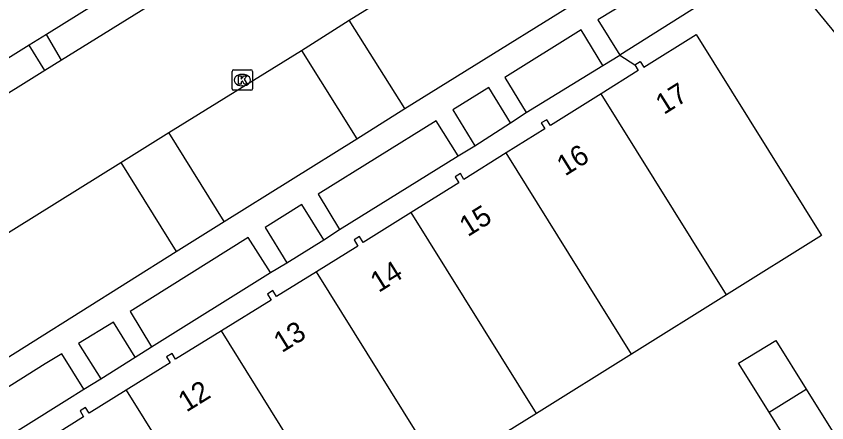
# Model space of a CAD drawing. Extents: x 159280 to 160375, y 384531 to 385872.
# Drawn here: x 159492.58 to 159532.23, y 385477.77 to 385497.65 of the extents above; entities that cross this region are included whole.
import ezdxf

# ---------------------------------------------------------------- set-up
doc = ezdxf.new("R2010")
doc.units = 0
for name, color, linetype in [('IMGEO_Groenvoorziening', 7, 'Continuous'), ('IMGEO_Kolk', 7, 'Continuous'), ('IMGEO_Pand', 7, 'Continuous'), ('IMGEO_Pand_nummerreeks', 7, 'Continuous'), ('IMGEO_Parkeervlak_open', 7, 'Continuous'), ('IMGEO_Rijbaan_lokaal_open', 7, 'Continuous'), ('IMGEO_Voetpad_open', 7, 'Continuous')]:
    doc.layers.add(name, color=color, linetype=linetype)

msp = doc.modelspace()

# ---------------------------------------------------------------- linework, layer by layer
at = {"layer": 'IMGEO_Groenvoorziening'}
for points in [[(159529.632, 385500.505), (159522.1, 385495.743)], [(159559.109, 385464.339), (159551.46, 385473.888), (159547.892, 385478.138), (159549.214, 385479.172), (159546.15, 385482.961), (159544.867, 385481.963), (159529.632, 385500.505)]]:
    msp.add_lwpolyline(points, dxfattribs=at)
at = {"layer": 'IMGEO_Kolk'}
for p, q in [((159503.21, 385495.027), (159504.062, 385495.027)), ((159503.135, 385494.101), (159503.135, 385494.953)), ((159503.623, 385494.807), (159503.648, 385494.807)), ((159504.136, 385494.953), (159504.136, 385494.101)), ((159503.646, 385494.247), (159503.621, 385494.247)), ((159504.062, 385494.027), (159503.21, 385494.027))]:
    msp.add_line(p, q, dxfattribs=at)
for points in [[(159503.21, 385495.027), (159504.062, 385495.027)], [(159503.135, 385494.101), (159503.135, 385494.953)], [(159503.456, 385494.727), (159503.579, 385494.727), (159503.579, 385494.576), (159503.709, 385494.727), (159503.873, 385494.727), (159503.727, 385494.576), (159503.88, 385494.327), (159503.728, 385494.327), (159503.643, 385494.491), (159503.579, 385494.424), (159503.579, 385494.327), (159503.456, 385494.327), (159503.456, 385494.727)], [(159504.136, 385494.953), (159504.136, 385494.101)], [(159504.062, 385494.027), (159503.21, 385494.027)]]:
    msp.add_lwpolyline(points, dxfattribs=at)
for centre, start, end in [((159503.212, 385494.951), 91.552, 178.448), ((159503.212, 385494.951), 91.552, 178.448), ((159504.06, 385494.951), 1.552, 88.448), ((159504.06, 385494.951), 1.552, 88.448), ((159503.212, 385494.103), 181.552, 268.448), ((159503.212, 385494.103), 181.552, 268.448), ((159504.06, 385494.103), 271.552, 358.448), ((159504.06, 385494.103), 271.552, 358.448)]:
    msp.add_arc(centre, 0.0765, start, end, dxfattribs=at)
for centre, major_axis, ratio, start_param, end_param in [((159503.622, 385494.527), (-0.387, 0.002), 0.722429, 4.712389, 7.853982), ((159503.647, 385494.527), (-0.39, 0.002), 0.717154, 1.570796, 4.712389)]:
    msp.add_ellipse(centre, major_axis=major_axis, ratio=ratio, start_param=start_param, end_param=end_param, dxfattribs=at)
at = {"layer": 'IMGEO_Pand'}
for points in [[(159522.839, 385495.278), (159523.1, 385495.439), (159523.28, 385495.152), (159525.84, 385496.759), (159531.974, 385486.919), (159527.327, 385484.022)], [(159522.839, 385495.278), (159523.008, 385494.991), (159521.195, 385493.859)], [(159521.195, 385493.859), (159518.704, 385492.304), (159518.533, 385492.59), (159518.26, 385492.435), (159518.427, 385492.139), (159516.547, 385490.963)], [(159527.327, 385484.022), (159521.195, 385493.859)], [(159516.547, 385490.963), (159514.479, 385489.67), (159514.302, 385489.957), (159514.044, 385489.796), (159514.224, 385489.507), (159511.905, 385488.058)], [(159522.68, 385481.125), (159516.547, 385490.963)], [(159511.905, 385488.058), (159509.545, 385486.584), (159509.368, 385486.881), (159509.114, 385486.719), (159509.287, 385486.408), (159507.262, 385485.155)], [(159518.033, 385478.228), (159511.905, 385488.058)], [(159507.262, 385485.155), (159505.306, 385483.945), (159505.137, 385484.231), (159504.872, 385484.059), (159505.051, 385483.77), (159502.612, 385482.262)], [(159513.386, 385475.331), (159507.262, 385485.155)], [(159527.327, 385484.022), (159522.68, 385481.125)], [(159502.612, 385482.262), (159500.37, 385480.875), (159500.199, 385481.163), (159499.934, 385480.995), (159500.113, 385480.706), (159497.963, 385479.368)], [(159508.739, 385472.434), (159502.612, 385482.262)], [(159529.406, 385478.284), (159527.903, 385480.692), (159529.734, 385481.8), (159531.219, 385479.416)], [(159522.68, 385481.125), (159518.033, 385478.228)], [(159497.963, 385479.368), (159496.147, 385478.238), (159495.975, 385478.521), (159495.704, 385478.358), (159495.876, 385478.064), (159493.451, 385476.542), (159493.332, 385476.468), (159495.555, 385472.916), (159497.464, 385469.836)], [(159497.963, 385479.368), (159504.092, 385469.537)], [(159531.219, 385479.416), (159532.731, 385476.989), (159530.908, 385475.877), (159529.406, 385478.284)], [(159529.406, 385478.284), (159531.219, 385479.416)], [(159518.033, 385478.228), (159513.386, 385475.331)]]:
    msp.add_lwpolyline(points, dxfattribs=at)
at = {"layer": 'IMGEO_Parkeervlak_open'}
for points in [[(159511.582, 385493.136), (159508.864, 385497.46)], [(159506.526, 385495.968), (159509.232, 385491.647)], [(159502.746, 385487.611), (159500.038, 385491.964)], [(159497.704, 385490.494), (159500.41, 385486.152)]]:
    msp.add_lwpolyline(points, dxfattribs=at)
at = {"layer": 'IMGEO_Rijbaan_lokaal_open'}
for points in [[(159508.864, 385497.46), (159520.272, 385504.513)], [(159504.635, 385501.618), (159494.801, 385495.501)], [(159506.526, 385495.968), (159508.864, 385497.46)], [(159500.038, 385491.964), (159506.526, 385495.968)], [(159494.801, 385495.501), (159493.974, 385494.987)], [(159493.974, 385494.987), (159485.113, 385489.475)], [(159497.704, 385490.494), (159500.038, 385491.964)], [(159488.333, 385484.685), (159497.704, 385490.494)]]:
    msp.add_lwpolyline(points, dxfattribs=at)
at = {"layer": 'IMGEO_Voetpad_open'}
for points in [[(159503.865, 385502.871), (159494.052, 385496.754)], [(159528.177, 385501.973), (159523.459, 385498.962), (159521.032, 385497.479), (159522.1, 385495.743)], [(159511.582, 385493.136), (159523.047, 385500.255)], [(159494.052, 385496.754), (159493.211, 385496.23)], [(159494.801, 385495.501), (159494.052, 385496.754)], [(159521.269, 385495.244), (159520.205, 385496.985), (159516.479, 385494.659), (159517.529, 385492.947)], [(159493.211, 385496.23), (159484.331, 385490.695), (159485.113, 385489.475)], [(159493.974, 385494.987), (159493.211, 385496.23)], [(159521.269, 385495.244), (159522.1, 385495.743)], [(159522.1, 385495.743), (159522.839, 385495.278)], [(159517.529, 385492.947), (159521.269, 385495.244)], [(159516.751, 385492.429), (159515.689, 385494.171), (159513.938, 385493.07), (159515.005, 385491.311)], [(159509.232, 385491.647), (159511.582, 385493.136)], [(159516.751, 385492.429), (159517.529, 385492.947)], [(159514.192, 385490.819), (159513.123, 385492.538), (159507.347, 385488.954), (159508.39, 385487.221)], [(159515.005, 385491.311), (159516.751, 385492.429)], [(159502.746, 385487.611), (159509.232, 385491.647)], [(159514.192, 385490.819), (159515.005, 385491.311)], [(159508.39, 385487.221), (159514.192, 385490.819)], [(159507.618, 385486.717), (159506.542, 385488.445), (159504.751, 385487.316), (159505.812, 385485.592)], [(159500.41, 385486.152), (159502.746, 385487.611)], [(159507.618, 385486.717), (159508.39, 385487.221)], [(159505.017, 385485.115), (159503.925, 385486.826), (159498.155, 385483.217), (159499.194, 385481.487)], [(159505.812, 385485.592), (159507.618, 385486.717)], [(159491.067, 385480.274), (159500.41, 385486.152)], [(159505.017, 385485.115), (159505.812, 385485.592)], [(159499.194, 385481.487), (159505.017, 385485.115)], [(159498.4, 385480.971), (159497.332, 385482.695), (159495.628, 385481.648), (159496.717, 385479.922)], [(159498.4, 385480.971), (159499.194, 385481.487)], [(159495.894, 385479.409), (159494.802, 385481.14), (159493.997, 385480.645), (159488.204, 385477.015), (159489.276, 385475.292)], [(159496.717, 385479.922), (159498.4, 385480.971)], [(159495.894, 385479.409), (159496.717, 385479.922)], [(159489.276, 385475.292), (159495.056, 385478.888), (159495.894, 385479.409)]]:
    msp.add_lwpolyline(points, dxfattribs=at)

# ---------------------------------------------------------------- texts
at = {"layer": 'IMGEO_Pand_nummerreeks'}
for s, rotation, p in [('17', 32.12, (159524.259, 385492.814)), ('16', 31.9768, (159519.424, 385489.807)), ('15', 32.0226, (159514.664, 385486.837)), ('14', 31.994, (159510.305, 385484.111)), ('13', 31.7419, (159505.571, 385481.169)), ('12', 31.7361, (159500.902, 385478.264))]:
    msp.add_text(s, height=1, rotation=rotation, dxfattribs=at).set_placement(p)

doc.saveas('drawing.dxf')
